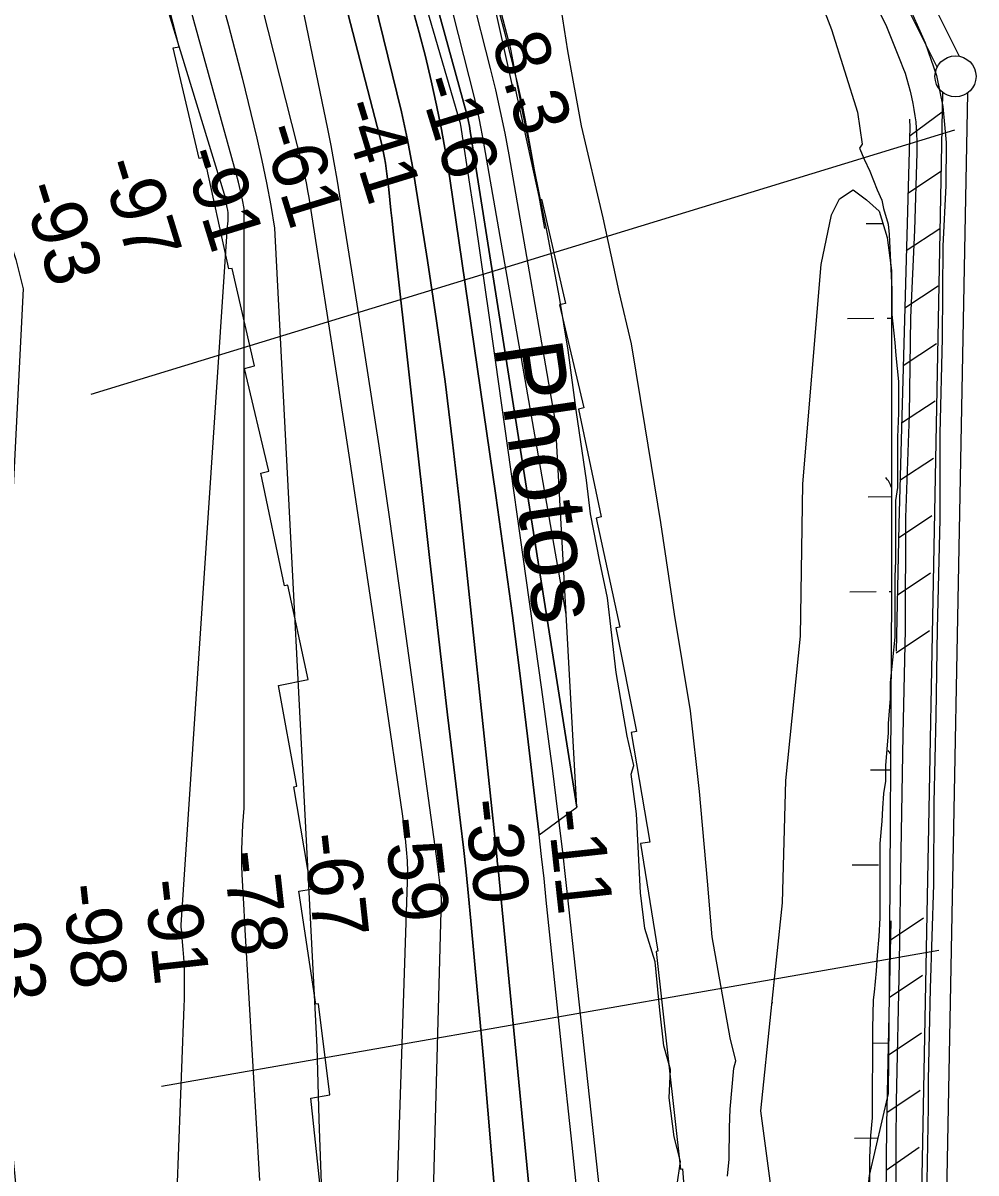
# Model space of a CAD drawing. Extents: x 3568792 to 3606828, y 529143 to 554785.
# Drawn here: x 3577990 to 3579150, y 537056 to 538456 of the extents above; entities that cross this region are included whole.
import ezdxf

# ---------------------------------------------------------------- set-up
doc = ezdxf.new("R2010")
doc.units = 0
for name, color, linetype in [('V-FLOD-BASE', 7, 'Continuous'), ('V-LEVE-TOET', 7, 'Continuous'), ('V-RIVR-EDGE', 7, 'Continuous'), ('V-RIVR-IDEN', 7, 'Continuous'), ('V-RIVR-RANG', 7, 'Continuous'), ('V-RRAP-FSHR', 7, 'Continuous'), ('V-RRAP-RVMT', 7, 'Continuous'), ('V-SITE-VEGE', 7, 'Continuous'), ('V-SURV-LINE', 7, 'Continuous'), ('V-TOPO-DPTH', 7, 'Continuous'), ('V-TOPO-MAJR', 7, 'Continuous'), ('V-TOPO-MINR', 7, 'Continuous'), ('V-TOPO-WATR', 7, 'Continuous'), ('V-WETL-SWMP', 7, 'Continuous')]:
    doc.layers.add(name, color=color, linetype=linetype)

msp = doc.modelspace()

# ---------------------------------------------------------------- linework, layer by layer
at = {"layer": 'V-FLOD-BASE'}
for points in [[(3579065.3, 538483.8), (3579088.1, 538431.9), (3579102.2, 538392.3), (3579109.9, 538354.5), (3579114, 538310.8), (3579113.5, 538258.5), (3579109.9, 538184.3), (3579109, 538072.3), (3579106.2, 537956.2), (3579106.2, 537852), (3579103, 537718.6), (3579101.1, 537612.6), (3579098.8, 537507), (3579098.4, 537407.3), (3579094.3, 537280.3), (3579092, 537169.3), (3579092, 537136.5)], [(3579092, 537136.5), (3579090.6, 537068.2), (3579089.3, 536999.9), (3579088.3, 536931.5), (3579087.4, 536863.2), (3579089.4, 536803.7), (3579091.7, 536744.2), (3579094.3, 536684.8), (3579097.1, 536625.3), (3579100.1, 536558.6), (3579103.3, 536491.8), (3579106.8, 536425.1), (3579110.4, 536358.4), (3579113.4, 536300.4), (3579116.5, 536242.4), (3579119.7, 536184.4), (3579123, 536126.5), (3579126.3, 536068.5), (3579128.8, 536010.2), (3579131.5, 535951.9), (3579134.4, 535893.6)]]:
    msp.add_lwpolyline(points, dxfattribs=at)
at = {"layer": 'V-LEVE-TOET'}
for points in [[(3578995.6, 538542.1), (3579040.5, 538454.1), (3579058.4, 538409.2), (3579061.1, 538402.1), (3579063.7, 538395), (3579066, 538387.7), (3579068.1, 538380.5), (3579070.1, 538373.1), (3579071.8, 538365.7), (3579073.3, 538358.3), (3579074.6, 538350.8), (3579075.8, 538343.3), (3579076.7, 538335.8), (3579077.4, 538328.2), (3579077.9, 538320.6), (3579078.1, 538313), (3579078.2, 538305.5), (3579078.1, 538297.9), (3579075.3, 538203.9), (3579070.2, 538097.6), (3579068.8, 537979), (3579064.2, 537853.9), (3579063.8, 537717.4), (3579061, 537589.5), (3579058.7, 537447.1), (3579056.4, 537312.4), (3579053.1, 537142.8)], [(3579053.1, 537142.8), (3579052.7, 537091.9), (3579052.4, 537041)]]:
    msp.add_lwpolyline(points, dxfattribs=at)
at = {"layer": 'V-RIVR-EDGE'}
msp.add_lwpolyline([(3578785.9, 537039), (3578790.3, 537069.6), (3578782.4, 537099.7), (3578776.4, 537147.5), (3578778.3, 537181.8), (3578769.8, 537210.6), (3578765, 537254.1), (3578759.6, 537313), (3578746.9, 537353.4), (3578741.4, 537397), (3578736.8, 537493.2), (3578730.2, 537541.6), (3578733.3, 537552), (3578725.4, 537587.6), (3578712.1, 537665.4), (3578701.3, 537756.1), (3578692.2, 537800.3), (3578680.7, 537858.5), (3578675.9, 537899.6), (3578663.8, 537981.7), (3578653.6, 538057.7), (3578642.8, 538122.1), (3578628.2, 538199.3), (3578613.1, 538275.3), (3578597.4, 538350.7), (3578583.5, 538424.3), (3578558.6, 538521.1)], dxfattribs=at)
at = {"layer": 'V-RIVR-RANG'}
for p, q in [((3579124, 538325.6), (3578072.1, 538003.6)), ((3579104.8, 537326.9), (3578158.2, 537161.3))]:
    msp.add_line(p, q, dxfattribs=at)
at = {"layer": 'V-RRAP-FSHR'}
for p, q in [((3579069.8, 538319.1), (3579109, 538348.2)), ((3579067.3, 538249.1), (3579108.1, 538276)), ((3579065.3, 538179.2), (3579106.1, 538206)), ((3579063.4, 538109.2), (3579104.2, 538136.1)), ((3579061.4, 538039.2), (3579102.2, 538066.1)), ((3579059.5, 537969.2), (3579100.3, 537996.1)), ((3579057.6, 537899.3), (3579098.3, 537926.1)), ((3579055.7, 537829.3), (3579096.3, 537856.5)), ((3579054.3, 537759.3), (3579094.9, 537786.5)), ((3579052.9, 537689.3), (3579093.5, 537716.5)), ((3579045.8, 537339.4), (3579086.4, 537366.6)), ((3579044.4, 537269.4), (3579085, 537296.6)), ((3579043, 537199.4), (3579083.6, 537226.6)), ((3579041.6, 537129.4), (3579082.2, 537156.6)), ((3579040.8, 537059.4), (3579081.1, 537087.1))]:
    msp.add_line(p, q, dxfattribs=at)
for points in [[(3579069.3, 538338.9), (3579069.3, 538338.1), (3579069.5, 538329.7), (3579056.1, 537845.4), (3579052.9, 537691.3)], [(3579046.3, 537362.9), (3579041.3, 537115.1), (3579039.2, 536882.9), (3579039.7, 536864.2), (3579040.3, 536844), (3579040.5, 536836.6), (3579049.5, 536670.1)]]:
    msp.add_lwpolyline(points, dxfattribs=at)
at = {"layer": 'V-RRAP-RVMT'}
for p, q in [((3578179.7, 538427.3), (3578148.4, 538550)), ((3578555.3, 538515.2), (3578585.6, 538377.8)), ((3578172.3, 538425.9), (3578179.7, 538427.3)), ((3578204.2, 538291), (3578172.3, 538425.9)), ((3578585.6, 538377.8), (3578588.7, 538378.2)), ((3578588.7, 538378.2), (3578618.4, 538241.3)), ((3578210.8, 538292.2), (3578204.2, 538291)), ((3578240.3, 538156.7), (3578210.8, 538292.2)), ((3578618.4, 538241.3), (3578621.1, 538241.5)), ((3578621.1, 538241.5), (3578650.1, 538114.5)), ((3578244.5, 538157.4), (3578240.3, 538156.7)), ((3578271.4, 538038.7), (3578244.5, 538157.4)), ((3578650.1, 538114.5), (3578642.9, 538112.9)), ((3578642.9, 538112.9), (3578672.6, 537987.5)), ((3578259.5, 538035.6), (3578271.4, 538038.7)), ((3578288.8, 537910.3), (3578259.5, 538035.6)), ((3578672.6, 537987.5), (3578665.9, 537986.1)), ((3578665.9, 537986.1), (3578693.6, 537854.9)), ((3578279.2, 537908.2), (3578288.8, 537910.3)), ((3578308.2, 537770.8), (3578279.2, 537908.2)), ((3578693.6, 537854.9), (3578687.5, 537853.4)), ((3578687.5, 537853.4), (3578716.3, 537720.6)), ((3578312.1, 537771.5), (3578308.2, 537770.8)), ((3578337, 537656.7), (3578312.1, 537771.5)), ((3578716.3, 537720.6), (3578711.7, 537719.6)), ((3578711.7, 537719.6), (3578736.7, 537593.5)), ((3578300.9, 537649.4), (3578337, 537656.7)), ((3578323.2, 537526.8), (3578300.9, 537649.4)), ((3578736.7, 537593.5), (3578730.2, 537592.1)), ((3578730.2, 537592.1), (3578752.9, 537458.7)), ((3578319.3, 537525.9), (3578323.2, 537526.8)), ((3578340.6, 537401.4), (3578319.3, 537525.9)), ((3578752.9, 537458.7), (3578741.5, 537456.9)), ((3578741.5, 537456.9), (3578762.5, 537325.9)), ((3578325.6, 537398.9), (3578340.6, 537401.4)), ((3578346.2, 537261.2), (3578325.6, 537398.9)), ((3578762.5, 537325.9), (3578760.5, 537325.6)), ((3578760.5, 537325.6), (3578790.4, 537060.6)), ((3578349.5, 537261.7), (3578346.2, 537261.2)), ((3578363.2, 537151), (3578349.5, 537261.7)), ((3578340.2, 537147.1), (3578363.2, 537151)), ((3578353.3, 537021.1), (3578340.2, 537147.1)), ((3578790.4, 537060.6), (3578792.8, 537060.9)), ((3578792.8, 537060.9), (3578803.1, 536931.2))]:
    msp.add_line(p, q, dxfattribs=at)
at = {"layer": 'V-SITE-VEGE'}
for p, q in [((3578653.2, 538422.2), (3578635.2, 538538.3)), ((3578940.9, 538534.1), (3578974.1, 538448.4)), ((3578974.1, 538448.4), (3579005.9, 538347.4)), ((3578669.8, 538330.9), (3578653.2, 538422.2)), ((3579005.9, 538347.4), (3579011.4, 538308.7)), ((3578696, 538218.8), (3578669.8, 538330.9)), ((3579011.4, 538308.7), (3579008.2, 538303.9)), ((3579008.2, 538303.9), (3579013.9, 538290.3)), ((3579013.9, 538290.3), (3579020.7, 538275.6)), ((3579020.7, 538275.6), (3579029.7, 538253)), ((3579029.7, 538253), (3579035.4, 538240.5)), ((3579035.4, 538240.5), (3579037.7, 538230.3)), ((3579037.7, 538230.3), (3579043.3, 538211.1)), ((3578715.4, 538128.9), (3578696, 538218.8)), ((3579043.3, 538211.1), (3579044.5, 538198.6)), ((3579044.5, 538198.6), (3579047.8, 538131.8)), ((3579047.8, 538131.8), (3579047.8, 538101.2)), ((3578730.6, 538065.3), (3578715.4, 538128.9)), ((3579047.8, 538101.2), (3579051.2, 538067.3)), ((3578747.2, 537964.3), (3578730.6, 538065.3)), ((3579051.2, 538067.3), (3579052.4, 538051.4)), ((3579052.4, 538051.4), (3579055.8, 538019.7)), ((3579055.8, 538019.7), (3579055.7, 537981.2)), ((3579055.7, 537981.2), (3579054.6, 537951.8)), ((3578766.5, 537848.1), (3578747.2, 537964.3)), ((3579054.6, 537951.8), (3579054.6, 537890.6)), ((3579054.6, 537890.6), (3579052.3, 537874.8)), ((3579052.3, 537874.8), (3579052.3, 537801.2)), ((3578783.1, 537736.1), (3578766.5, 537848.1)), ((3579052.3, 537801.2), (3579051.2, 537782)), ((3579051.2, 537782), (3579051.2, 537708.4)), ((3578802.4, 537618.5), (3578783.1, 537736.1)), ((3579051.2, 537708.4), (3579045.5, 537652.9)), ((3579045.5, 537652.9), (3579045.5, 537633.6)), ((3579045.5, 537633.6), (3579043.2, 537603.1)), ((3578813.5, 537520.3), (3578802.4, 537618.5)), ((3579043.2, 537603.1), (3579043.2, 537591.7)), ((3579043.2, 537591.7), (3579039.8, 537552.1)), ((3579039.8, 537552.1), (3579039.8, 537532.9)), ((3579039.8, 537532.9), (3579037.6, 537518.1)), ((3578823.1, 537411.1), (3578813.5, 537520.3)), ((3579037.6, 537518.1), (3579036.4, 537500)), ((3579036.4, 537500), (3579035.3, 537484.2)), ((3579035.3, 537484.2), (3579033, 537457)), ((3579033, 537457), (3579033, 537366.4)), ((3578828.7, 537343.3), (3578823.1, 537411.1)), ((3579033, 537366.4), (3579031.9, 537343.8)), ((3578850.8, 537220.2), (3578828.7, 537343.3)), ((3579031.9, 537343.8), (3579029.6, 537321.1)), ((3579029.6, 537321.1), (3579028.5, 537301.9)), ((3579028.5, 537301.9), (3579026.2, 537275.9)), ((3579025.1, 537266.8), (3579024, 537231.7)), ((3579026.2, 537275.9), (3579025.1, 537266.8)), ((3579024, 537231.7), (3579023.9, 537123)), ((3578857.7, 537192.5), (3578850.8, 537220.2)), ((3578850.9, 537133.7), (3578855.4, 537183.5)), ((3578855.4, 537183.5), (3578857.7, 537192.5)), ((3578849.8, 537111), (3578850.9, 537133.7)), ((3578849.7, 537072.5), (3578849.8, 537111)), ((3579023.9, 537123), (3579021.7, 537101.5)), ((3579021.7, 537101.5), (3579020.5, 537074.3)), ((3578847.5, 537052.1), (3578849.7, 537072.5)), ((3579020.5, 537074.3), (3579020.5, 537027.9))]:
    msp.add_line(p, q, dxfattribs=at)
at = {"layer": 'V-SURV-LINE'}
for points in [[(3579102.8, 538402.4), (3579042.5, 538523.7)], [(3579069.3, 538537.1), (3579129.7, 538415.8)], [(3579080.9, 536859.9), (3579109.8, 538371.5)], [(3579139.8, 538370.9), (3579110.8, 536859.3)]]:
    msp.add_lwpolyline(points, dxfattribs=at)
msp.add_circle((3579125.2, 538391.2), 25, dxfattribs=at)
at = {"layer": 'V-TOPO-DPTH'}
for points in [[(3578618.2, 537467.6), (3578664.2, 537501.1), (3578534.2, 538324.5), (3578533.2, 538330.4), (3578532, 538336.3), (3578530.7, 538342.2), (3578529.2, 538348.1), (3578415.5, 538761.7)], [(3578415.5, 538761.7), (3578529.2, 538348.1), (3578530.7, 538342.2), (3578532, 538336.3), (3578533.2, 538330.4), (3578534.2, 538324.5), (3578664.2, 537501.1)], [(3578317.4, 538730.2), (3578426.9, 538306.8), (3578427.7, 538303.2), (3578427.9, 538302.1), (3578429.8, 538291.8), (3578430.9, 538285.4), (3578431.9, 538279.1), (3578432.8, 538272.7), (3578433.5, 538266.3), (3578434.9, 538253.6), (3578436.3, 538240.9), (3578437.6, 538228.1), (3578439, 538215.4), (3578440.5, 538202.7), (3578484.7, 537805.2), (3578491.9, 537741.4), (3578499.2, 537677.6), (3578506.7, 537613.8), (3578514.3, 537550.1), (3578522.5, 537482.1), (3578526, 537452.3), (3578529.3, 537422.5), (3578532.3, 537392.7), (3578535.1, 537362.9), (3578550.7, 537190.4), (3578560.7, 537074.2), (3578570.2, 536958.1)], [(3578317.4, 538730.2), (3578426.9, 538306.8), (3578427.7, 538303.2), (3578427.9, 538302.1), (3578429.8, 538291.8), (3578430.9, 538285.4), (3578431.9, 538279.1), (3578432.8, 538272.7), (3578433.5, 538266.3), (3578434.9, 538253.6), (3578436.3, 538240.9), (3578437.6, 538228.1), (3578439, 538215.4), (3578440.5, 538202.7), (3578484.7, 537805.2), (3578491.9, 537741.4), (3578499.2, 537677.6), (3578506.7, 537613.8), (3578514.3, 537550.1), (3578522.5, 537482.1), (3578526, 537452.3), (3578529.3, 537422.5), (3578532.3, 537392.7), (3578535.1, 537362.9), (3578550.7, 537190.4), (3578560.7, 537074.2), (3578570.2, 536958.1)], [(3578411.8, 538505.4), (3578450.4, 538348), (3578454.3, 538330.9), (3578458, 538313.8), (3578461.2, 538296.6), (3578464.2, 538279.3), (3578482.1, 538167), (3578493.3, 538093.4), (3578503.6, 538019.8), (3578512.8, 537945.9), (3578521.2, 537872), (3578564.4, 537460.9), (3578564.9, 537457.1), (3578565.3, 537453.2), (3578565.7, 537449.3), (3578566.1, 537445.5), (3578566.6, 537441.4), (3578567, 537437.7), (3578567.2, 537435.8), (3578567.6, 537432.1), (3578567.8, 537430.3), (3578568.1, 537426.5), (3578639.1, 536692.4)], [(3578639.1, 536692.4), (3578568.1, 537426.5), (3578567.8, 537430.3), (3578567.6, 537432.1), (3578567.2, 537435.8), (3578567, 537437.7), (3578566.6, 537441.4), (3578566.1, 537445.5), (3578565.7, 537449.3), (3578565.3, 537453.2), (3578564.9, 537457.1), (3578564.4, 537460.9), (3578521.2, 537872), (3578512.8, 537945.9), (3578503.6, 538019.8), (3578493.3, 538093.4), (3578482.1, 538167), (3578464.2, 538279.3), (3578461.2, 538296.6), (3578458, 538313.8), (3578454.3, 538330.9), (3578450.4, 538348), (3578411.8, 538505.4)], [(3578664.2, 537501.1), (3578638.1, 537971.1), (3578581.5, 538295.6), (3578576.6, 538322), (3578571.2, 538348.4), (3578565.3, 538374.6), (3578559, 538400.7), (3578535.8, 538492.2)], [(3578464, 538473.7), (3578472, 538444.5), (3578479.6, 538415.2), (3578486.8, 538385.7), (3578493.3, 538356.2), (3578499.4, 538326.5), (3578504.6, 538296.7), (3578509.4, 538266.8), (3578565.3, 537880.8), (3578575.6, 537807.7), (3578585.5, 537734.5), (3578594.9, 537661.2), (3578603.9, 537587.9), (3578615.1, 537494.2), (3578618.2, 537467.6)], [(3578670.6, 536972.4), (3578658.2, 537089.6), (3578645.9, 537206.7), (3578626.9, 537388), (3578624.1, 537414.5), (3578621.2, 537441.1), (3578618.2, 537467.6), (3578615.1, 537494.2), (3578603.9, 537587.9), (3578594.9, 537661.2), (3578585.5, 537734.5), (3578575.6, 537807.7), (3578565.3, 537880.8), (3578509.4, 538266.8), (3578504.6, 538296.7), (3578499.4, 538326.5), (3578493.3, 538356.2), (3578486.8, 538385.7), (3578479.6, 538415.2), (3578472, 538444.5), (3578464, 538473.7)]]:
    msp.add_lwpolyline(points, dxfattribs=at)
at = {"layer": 'V-TOPO-MAJR'}
msp.add_lwpolyline([(3578474.5, 536480.2), (3578499.2, 537389.8), (3578497.9, 537402.8), (3578496.4, 537415.8), (3578494.8, 537428.8), (3578493, 537441.8), (3578448, 537768.2), (3578435.8, 537854.7), (3578423.2, 537941.2), (3578410.1, 538027.6), (3578396.6, 538114), (3578375.6, 538245.8), (3578372.2, 538266.2), (3578368.6, 538286.5), (3578364.8, 538306.9), (3578360.7, 538327.2), (3578339.7, 538429), (3578324.9, 538500.1)], dxfattribs=at)
at = {"layer": 'V-TOPO-MINR'}
for points in [[(3578625.1, 538206.1), (3578609, 538298.2), (3578603.6, 538327.3), (3578597.7, 538356.4), (3578591.2, 538385.4), (3578584.2, 538414.3), (3578576.6, 538443), (3578568.9, 538471.7), (3578560.7, 538500.2), (3578552.3, 538528.7), (3578368.6, 539137.4)], [(3578177.5, 537033.5), (3578185.5, 537248), (3578185.8, 537258), (3578186.1, 537268), (3578186.3, 537278), (3578186.4, 537288.1), (3578186.3, 537298.1), (3578186.1, 537308.1), (3578185.5, 537318.1), (3578184.8, 537328.1), (3578183.2, 537346.5), (3578182.9, 537349.4), (3578182.6, 537352.3), (3578182.4, 537355.2), (3578182.1, 537358.1), (3578238.6, 538208.5), (3578239, 538211.8), (3578239.3, 538215.1), (3578239.5, 538218.4), (3578239.4, 538221.8), (3578239.3, 538225.1), (3578238.9, 538228.4), (3578238.3, 538231.7), (3578235.8, 538244.3), (3578235.6, 538245.1), (3578235, 538247.4), (3577990.2, 539046.9)], [(3578713.4, 536835.1), (3578654.3, 537380.1), (3578650.7, 537413.2), (3578646.9, 537446.3), (3578643, 537479.4), (3578638.9, 537512.4), (3578634.7, 537545.5), (3578630.4, 537578.5), (3578626, 537611.5), (3578621.4, 537644.5), (3578557.8, 538097.4), (3578552.2, 538136.8), (3578546.5, 538176.2), (3578540.6, 538215.5), (3578534.6, 538254.8), (3578522.7, 538331.7), (3578522.4, 538333.4), (3578522.2, 538334.2), (3578522, 538335.1), (3578327, 539002.8)], [(3578664.2, 537501.1), (3578534.2, 538324.5), (3578533.2, 538330.4), (3578532, 538336.3), (3578530.7, 538342.2), (3578529.2, 538348.1), (3578415.5, 538761.7)], [(3578570.2, 536958.1), (3578560.7, 537074.2), (3578550.7, 537190.4), (3578535.1, 537362.9), (3578532.3, 537392.7), (3578529.3, 537422.5), (3578526, 537452.3), (3578522.5, 537482.1), (3578514.3, 537550.1), (3578506.7, 537613.8), (3578499.2, 537677.6), (3578491.9, 537741.4), (3578484.7, 537805.2), (3578440.5, 538202.7), (3578439, 538215.4), (3578437.6, 538228.1), (3578436.3, 538240.9), (3578434.9, 538253.6), (3578433.5, 538266.3), (3578432.8, 538272.7), (3578431.9, 538279.1), (3578430.9, 538285.4), (3578429.8, 538291.8), (3578427.9, 538302.1), (3578427.7, 538303.2), (3578426.9, 538306.8), (3578317.4, 538730.2)], [(3578428, 536510.4), (3578458.4, 537422.4), (3578457.9, 537436), (3578456.8, 537449.6), (3578455.5, 537463.2), (3578453.9, 537476.8), (3578452.1, 537490.3), (3578429, 537647.9), (3578415.3, 537740.2), (3578401.5, 537832.4), (3578387.5, 537924.7), (3578373.4, 538016.9), (3578340.7, 538228), (3578339.4, 538235.9), (3578338.1, 538243.8), (3578336.6, 538251.7), (3578335.1, 538259.6), (3578332.5, 538272.8), (3578332.2, 538274), (3578331.6, 538276.5), (3578331.3, 538277.8), (3578230.5, 538675.1)], [(3578278.2, 537046.5), (3578260.3, 537352), (3578259.9, 537359.9), (3578259.4, 537367.8), (3578259, 537375.8), (3578258.5, 537383.7), (3578256.5, 537419.4), (3578256.1, 537429.5), (3578255.9, 537439.6), (3578256, 537449.7), (3578256.4, 537459.8), (3578256.9, 537469.8), (3578257.4, 537479.9), (3578258.1, 537490), (3578258.8, 537500), (3578259, 538230.2), (3578256.8, 538241), (3578254.5, 538251.7), (3578251.9, 538262.4), (3578249.1, 538273), (3578163.8, 538581.6)], [(3578651.2, 537736.1), (3578550.1, 538314.9), (3578547.7, 538327.7), (3578545.2, 538340.4), (3578542.3, 538353), (3578539.3, 538365.6), (3578487.9, 538569)], [(3577841.6, 538530.8), (3577968.9, 538203.1), (3577975.1, 538185.7), (3577980.8, 538168.2), (3577985.5, 538150.4), (3577989.7, 538132.5), (3577949.5, 537342.7), (3577953.6, 537306.7), (3577957.5, 537270.7), (3577961.2, 537234.6), (3577997.7, 536868.4), (3578004.3, 536794), (3578009.8, 536719.5), (3578013.7, 536644.9), (3578016.4, 536570.2), (3578018.9, 536479.3), (3578019.7, 536450), (3578020.6, 536420.8), (3578021.6, 536391.5), (3578022.7, 536362.2), (3578028.8, 536201.7), (3578033.9, 536092.3), (3578040.1, 535982.9), (3578047.9, 535873.6)], [(3578222.3, 538516.7), (3578239.8, 538453.3), (3578256.3, 538389.6), (3578274.2, 538316.1), (3578280.4, 538288.8), (3578286.2, 538261.5), (3578291.4, 538234), (3578296, 538206.4), (3578347.3, 537209.5), (3578349.7, 537120.8), (3578353, 537032.2), (3578357.6, 536943.6), (3578363.2, 536855.1), (3578390.1, 536474.3), (3578390.6, 536467.3), (3578391, 536460.2), (3578391.5, 536453.1), (3578392, 536446), (3578398.4, 536351.2), (3578401.7, 536296.7), (3578404.5, 536242.1), (3578406.7, 536187.5), (3578408.4, 536132.9), (3578422.7, 535570.9)], [(3578639.1, 536692.4), (3578568.1, 537426.5), (3578567.8, 537430.3), (3578567.6, 537432.1), (3578567.2, 537435.8), (3578567, 537437.7), (3578566.6, 537441.4), (3578566.1, 537445.5), (3578565.7, 537449.3), (3578565.3, 537453.2), (3578564.9, 537457.1), (3578564.4, 537460.9), (3578521.2, 537872), (3578512.8, 537945.9), (3578503.6, 538019.8), (3578493.3, 538093.4), (3578482.1, 538167), (3578464.2, 538279.3), (3578461.2, 538296.6), (3578458, 538313.8), (3578454.3, 538330.9), (3578450.4, 538348), (3578411.8, 538505.4)], [(3578670.6, 536972.4), (3578658.2, 537089.6), (3578645.9, 537206.7), (3578626.9, 537388), (3578624.1, 537414.5), (3578621.2, 537441.1), (3578618.2, 537467.6), (3578615.1, 537494.2), (3578603.9, 537587.9), (3578594.9, 537661.2), (3578585.5, 537734.5), (3578575.6, 537807.7), (3578565.3, 537880.8), (3578509.4, 538266.8), (3578504.6, 538296.7), (3578499.4, 538326.5), (3578493.3, 538356.2), (3578486.8, 538385.7), (3578479.6, 538415.2), (3578472, 538444.5), (3578464, 538473.7)]]:
    msp.add_lwpolyline(points, dxfattribs=at)
at = {"layer": 'V-TOPO-WATR'}
msp.add_lwpolyline([(3578638.1, 537971.1), (3578581.5, 538295.6), (3578576.6, 538322), (3578571.2, 538348.4), (3578565.3, 538374.6), (3578559, 538400.7), (3578535.8, 538492.2)], dxfattribs=at)
at = {"layer": 'V-WETL-SWMP'}
for p, q in [((3579016.2, 538211.9), (3579036.7, 538212.1)), ((3578993.8, 538096.3), (3579025.8, 538096.6)), ((3579041.8, 538096.7), (3579047.4, 538096.7)), ((3579019, 537879.2), (3579047.3, 537879.5)), ((3578996.6, 537763.6), (3579028.6, 537763.9)), ((3579044.6, 537764), (3579047.3, 537764.1)), ((3579021.8, 537546.6), (3579046, 537546.8)), ((3578999.4, 537431), (3579031.4, 537431.2)), ((3578901.7, 537263.6), (3578902.9, 537263.6)), ((3579024.6, 537213.9), (3579043.7, 537214.1)), ((3579002.2, 537098.3), (3579030.5, 537098.5))]:
    msp.add_line(p, q, dxfattribs=at)
msp.add_lwpolyline([(3578888.1, 537131.5), (3578900.6, 537253.2), (3578914.5, 537384.6), (3578918.6, 537533.9), (3578936.6, 537709.6), (3578939.4, 537894.9), (3578961.6, 538161.9), (3578974.1, 538222.7), (3578983.8, 538242.1), (3579000.4, 538253.1), (3579017, 538240.7), (3579032.2, 538226.9), (3579041.8, 538195.1), (3579047.4, 538154.9), (3579047.3, 537760.8), (3579044.5, 537279.4), (3579043, 537152.4), (3579019.9, 537052.8), (3579008, 536934), (3578992.1, 536886.1), (3578962.2, 536867.1), (3578944.3, 536862.1), (3578931.3, 536880.1), (3578913.2, 536942.9)], close=True, dxfattribs=at)
for centre, start in [((3579013.7, 537879.7), 17.7357), ((3579016.6, 537547), 32.9107)]:
    msp.add_arc(centre, 35.2, start, 41.2552, dxfattribs=at)

# ---------------------------------------------------------------- texts
at = {"layer": 'V-RIVR-IDEN'}
msp.add_text('Photos', height=83, rotation=278.3264, dxfattribs=at).set_placement((3578563.1, 538063.2))
at = {"layer": 'V-RIVR-RANG'}
for s, rotation, p in [('8.3', 286.8183, (3578559.7, 538434.2)), ('-16', 287.1012, (3578469.8, 538384.8)), ('-41', 287.1012, (3578374.2, 538355.4)), ('-61', 287.1012, (3578278.6, 538326.2)), ('-91', 287.1012, (3578182.9, 538297.1)), ('-97', 287.1012, (3578082.4, 538283.8)), ('-93', 287.1012, (3577986.6, 538255.1)), ('-30', 276.2141, (3578526.7, 537509.2)), ('-11', 276.2141, (3578628.2, 537497.1)), ('-59', 276.2141, (3578429, 537486.8)), ('-67', 276.2141, (3578330.9, 537467.7)), ('-78', 276.2141, (3578233.1, 537446.3)), ('-98', 276.2141, (3578037.1, 537406.1)), ('-91', 276.2141, (3578136.7, 537411.5)), ('-93', 276.2141, (3577938.8, 537388.8))]:
    msp.add_text(s, height=67, rotation=rotation, dxfattribs=at).set_placement(p)

doc.saveas('drawing.dxf')
